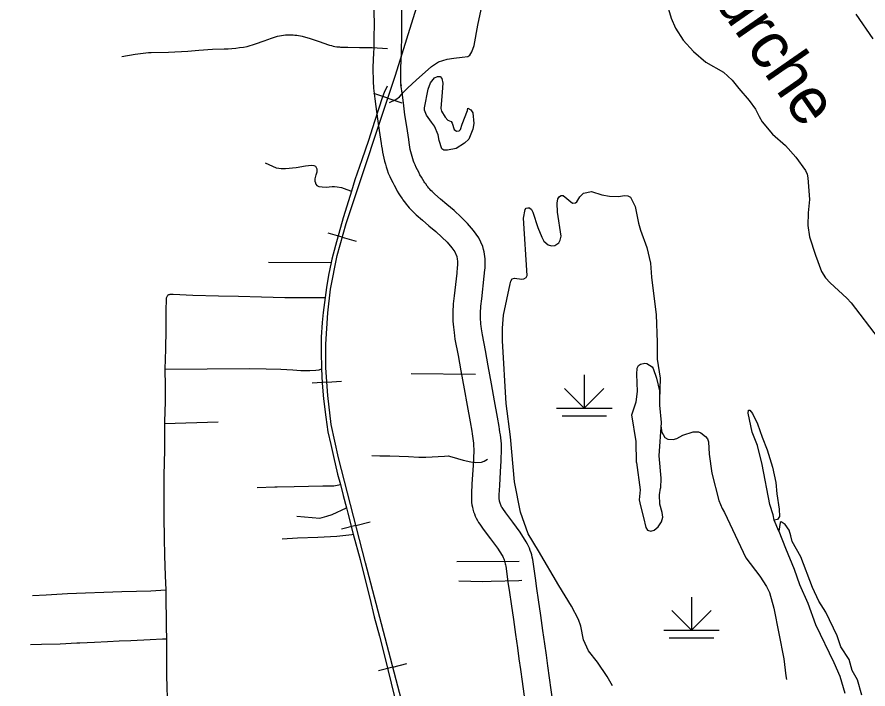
# Model space of a CAD drawing. Extents: x -19 to 366, y -4 to 359.
# Drawn here: x 156.844 to 158.295, y 185.095 to 186.242 of the extents above; entities that cross this region are included whole.
import ezdxf

# ---------------------------------------------------------------- set-up
doc = ezdxf.new("R2010")
doc.units = 0
for name, color, linetype in [('R_Contour Annot', 7, 'Continuous'), ('R_ROW', 7, 'Continuous'), ('R_ROW Annot', 7, 'Continuous'), ('R_Temp Easement', 7, 'Continuous'), ('R_Water Annot', 7, 'Continuous'), ('Sheet Fence', 7, 'Continuous'), ('T_Drafting', 7, 'Continuous'), ('T_Indications', 7, 'Continuous'), ('T_Vehicle Path Lt Major', 7, 'Continuous')]:
    doc.layers.add(name, color=color, linetype=linetype)

msp = doc.modelspace()

# ---------------------------------------------------------------- linework, layer by layer
at = {"layer": 'R_Contour Annot'}
for p, q in [((157.4995, 186.1876), (157.4995, 186.1876)), ((157.4515, 186.1227), (157.4517, 186.1205)), ((157.4986, 186.1268), (157.4988, 186.1247)), ((157.6224, 185.4875), (157.6224, 185.4876)), ((157.6697, 185.4864), (157.6697, 185.4865)), ((157.6812, 185.2773), (157.6812, 185.2772))]:
    msp.add_line(p, q, dxfattribs=at)
for points in [[(157.4475, 186.6184), (157.4474, 186.618), (157.4468, 186.6131), (157.445, 186.5903), (157.4429, 186.5623), (157.4417, 186.5411), (157.441, 186.5315), (157.4407, 186.5244), (157.4405, 186.5175), (157.4405, 186.5106), (157.4405, 186.5033), (157.4409, 186.4957), (157.4417, 186.4806), (157.4459, 186.3902), (157.4485, 186.3426), (157.4497, 186.3192), (157.4503, 186.3061), (157.451, 186.2848), (157.4518, 186.2688), (157.4525, 186.2502), (157.4528, 186.2302), (157.4526, 186.2065), (157.4522, 186.1887)], [(157.4995, 186.1876), (157.4999, 186.2058), (157.5002, 186.2304), (157.4999, 186.2515), (157.4991, 186.2709), (157.4983, 186.2867), (157.4976, 186.3079), (157.497, 186.3215), (157.4958, 186.3451), (157.4932, 186.3927), (157.489, 186.4829), (157.4882, 186.4982), (157.4878, 186.5047), (157.4878, 186.5105), (157.4879, 186.5166), (157.488, 186.5228), (157.4883, 186.5287), (157.489, 186.538), (157.4901, 186.5593), (157.4922, 186.5867), (157.4939, 186.6082), (157.4943, 186.6113), (157.4942, 186.6112)], [(157.4522, 186.1888), (157.452, 186.1807), (157.4509, 186.1561), (157.4512, 186.1298), (157.4515, 186.1227)], [(157.4988, 186.1247), (157.4985, 186.131), (157.4983, 186.1553), (157.4993, 186.1791), (157.4995, 186.1876)], [(157.4517, 186.1205), (157.4542, 186.1019), (157.4559, 186.0891), (157.4586, 186.0683), (157.4617, 186.0481), (157.4649, 186.0261), (157.4655, 186.0214), (157.4663, 186.0162), (157.4672, 186.0111), (157.4682, 186.006), (157.4693, 186.0009), (157.4706, 185.9958), (157.472, 185.9908), (157.4735, 185.9858), (157.4751, 185.9809), (157.477, 185.9753), (157.4797, 185.9695), (157.482, 185.9645), (157.4845, 185.9594), (157.487, 185.9545), (157.4897, 185.9497), (157.4924, 185.9448), (157.4952, 185.9401), (157.4983, 185.9351), (157.5005, 185.9318), (157.5021, 185.9295), (157.5064, 185.9238)], [(157.5436, 185.9531), (157.5408, 185.9568), (157.5396, 185.9586), (157.5381, 185.9607), (157.5358, 185.9645), (157.5334, 185.9686), (157.5311, 185.9726), (157.5289, 185.9767), (157.5267, 185.9809), (157.5246, 185.985), (157.5227, 185.9893), (157.5211, 185.9928), (157.52, 185.996), (157.5187, 185.9999), (157.5175, 186.0038), (157.5164, 186.0078), (157.5154, 186.0118), (157.5145, 186.0158), (157.5137, 186.0198), (157.513, 186.0239), (157.5124, 186.0279), (157.5118, 186.0325), (157.5085, 186.0551), (157.5055, 186.0749), (157.5029, 186.0953), (157.5011, 186.1083), (157.4986, 186.1268)], [(157.6697, 185.4865), (157.67, 185.5025), (157.6699, 185.5129), (157.6694, 185.5184), (157.6689, 185.5234), (157.6683, 185.5283), (157.6676, 185.5333), (157.6668, 185.5382), (157.666, 185.5427), (157.6633, 185.5589), (157.6582, 185.5867), (157.6532, 185.6156), (157.6473, 185.6463), (157.6427, 185.6723), (157.6375, 185.6994), (157.6362, 185.7096), (157.6356, 185.7139), (157.6351, 185.7177), (157.6348, 185.7214), (157.6345, 185.7251), (157.6344, 185.7289), (157.6343, 185.7327), (157.6343, 185.7364), (157.6345, 185.7402), (157.6347, 185.744), (157.6351, 185.7479), (157.6364, 185.7608), (157.6408, 185.7996), (157.6417, 185.81), (157.6421, 185.8133), (157.6424, 185.8172), (157.6425, 185.8212), (157.6424, 185.8252), (157.6422, 185.8291), (157.6418, 185.8331), (157.6413, 185.837), (157.6406, 185.8409), (157.6397, 185.8448), (157.6383, 185.8501), (157.6315, 185.8651), (157.6224, 185.8774), (157.612, 185.8896), (157.6014, 185.9002), (157.5895, 185.9114), (157.5767, 185.9218), (157.5661, 185.9311), (157.5565, 185.9392), (157.5518, 185.9438), (157.5498, 185.9458), (157.548, 185.9478), (157.5462, 185.9499), (157.5445, 185.952), (157.5436, 185.9531)], [(157.5064, 185.9238), (157.5076, 185.9222), (157.5102, 185.9192), (157.5128, 185.9162), (157.5154, 185.9133), (157.5182, 185.9104), (157.5245, 185.9043), (157.5352, 185.8952), (157.5461, 185.8856), (157.5583, 185.8757), (157.5684, 185.8662), (157.5772, 185.8574), (157.5853, 185.848), (157.5904, 185.841), (157.5936, 185.8341), (157.5937, 185.8335), (157.5942, 185.8316), (157.5945, 185.8296), (157.5948, 185.8276), (157.595, 185.8257), (157.5951, 185.8236), (157.5951, 185.8216), (157.5951, 185.8196), (157.5949, 185.8175), (157.5946, 185.8149), (157.5937, 185.8045), (157.5893, 185.7658), (157.5879, 185.7523), (157.5875, 185.7475), (157.5872, 185.7426), (157.587, 185.7376), (157.587, 185.7325), (157.587, 185.7276), (157.5872, 185.7226), (157.5876, 185.7176), (157.588, 185.7126), (157.5887, 185.7076), (157.5893, 185.7032), (157.5907, 185.6919), (157.5962, 185.6637), (157.6007, 185.6377), (157.6066, 185.6071), (157.6116, 185.5784), (157.6167, 185.5508), (157.6194, 185.5345), (157.6202, 185.5301), (157.6208, 185.5262), (157.6214, 185.5222), (157.6219, 185.5182), (157.6223, 185.5142), (157.6226, 185.5107), (157.6227, 185.5026), (157.6224, 185.4875)], [(157.6224, 185.4876), (157.6223, 185.4857), (157.6214, 185.4679), (157.6198, 185.4446), (157.619, 185.4286), (157.6188, 185.4254), (157.6187, 185.4213), (157.6189, 185.4173), (157.6192, 185.4132), (157.6198, 185.4091), (157.6205, 185.4051), (157.6215, 185.4013), (157.6226, 185.3973), (157.624, 185.3934), (157.6255, 185.3897), (157.6272, 185.386), (157.6292, 185.3824), (157.6312, 185.379), (157.6333, 185.3757), (157.6391, 185.3677), (157.6512, 185.3512), (157.6631, 185.3352), (157.6715, 185.3222), (157.6722, 185.3208), (157.6731, 185.3188), (157.674, 185.3167), (157.6748, 185.3148), (157.6755, 185.3127), (157.6761, 185.3106), (157.6767, 185.3085), (157.6771, 185.3064), (157.6775, 185.3043), (157.6812, 185.2773)], [(157.7281, 185.2837), (157.7243, 185.3117), (157.7236, 185.3156), (157.7227, 185.3195), (157.7217, 185.3234), (157.7206, 185.3272), (157.7193, 185.331), (157.7178, 185.3348), (157.7163, 185.3383), (157.7146, 185.3419), (157.7124, 185.346), (157.7022, 185.3621), (157.6893, 185.3794), (157.6774, 185.3956), (157.6723, 185.4026), (157.6713, 185.4042), (157.6704, 185.4057), (157.6696, 185.4072), (157.6689, 185.4087), (157.6682, 185.4103), (157.6677, 185.4118), (157.6672, 185.4134), (157.6668, 185.4151), (157.6665, 185.4167), (157.6663, 185.4183), (157.6662, 185.42), (157.6661, 185.4217), (157.6661, 185.4233), (157.6663, 185.4259), (157.6671, 185.4419), (157.6686, 185.4651), (157.6697, 185.4839), (157.6697, 185.4864)], [(157.7861, 184.9173), (157.7809, 184.9421), (157.7756, 184.9691), (157.7692, 185.0003), (157.7637, 185.0319), (157.7609, 185.0526), (157.758, 185.0732), (157.7549, 185.0931), (157.7521, 185.1134), (157.7493, 185.1342), (157.7467, 185.1525), (157.7443, 185.1716), (157.7409, 185.1942), (157.7373, 185.2198), (157.7335, 185.2466), (157.7305, 185.2663), (157.7281, 185.2837)], [(157.6812, 185.2772), (157.6836, 185.2595), (157.6866, 185.2397), (157.6904, 185.2132), (157.6941, 185.1874), (157.6974, 185.1651), (157.6998, 185.1462), (157.7024, 185.1277), (157.7052, 185.1071), (157.708, 185.0863), (157.7111, 185.0663), (157.714, 185.0461), (157.7169, 185.0246), (157.7227, 184.9915), (157.7292, 184.9597), (157.7345, 184.9327), (157.7398, 184.9075)]]:
    msp.add_lwpolyline(points, dxfattribs=at)
at = {"layer": 'R_ROW'}
for points in [[(157.0225, 186.1747), (157.0453, 186.1782), (157.0498, 186.1791), (157.0544, 186.1798), (157.059, 186.1804), (157.0635, 186.1809), (157.0681, 186.1812), (157.0727, 186.1814), (157.1018, 186.1819), (157.1347, 186.1838), (157.154, 186.1851), (157.177, 186.1871), (157.1972, 186.1875), (157.2037, 186.1878), (157.2102, 186.1883), (157.2167, 186.1889), (157.2232, 186.1897), (157.2297, 186.1906), (157.2361, 186.1916), (157.2502, 186.1958), (157.2654, 186.2011), (157.2775, 186.2056), (157.2809, 186.2069), (157.2843, 186.2079), (157.2878, 186.2089), (157.2913, 186.2097), (157.2948, 186.2103), (157.2983, 186.2109), (157.3019, 186.2112), (157.3054, 186.2115), (157.3085, 186.2115), (157.3117, 186.2114), (157.3148, 186.2113), (157.3178, 186.211), (157.3209, 186.2107), (157.324, 186.2102), (157.3271, 186.2097), (157.3301, 186.2091), (157.3435, 186.2054), (157.3588, 186.2002), (157.3748, 186.1945), (157.3769, 186.1939), (157.3799, 186.193), (157.3829, 186.1923), (157.3859, 186.1917), (157.3892, 186.1912), (157.3913, 186.1909), (157.3935, 186.1907), (157.3957, 186.1906), (157.3979, 186.1905), (157.4078, 186.1903), (157.4277, 186.1897), (157.4497, 186.1896), (157.4759, 186.1882)], [(157.4751, 186.1237), (157.4702, 186.1132), (157.4674, 186.1058), (157.4603, 186.0848), (157.4534, 186.0636), (157.4431, 186.0313), (157.4319, 185.9978), (157.42, 185.9637), (157.4143, 185.9447)], [(157.4143, 185.9447), (157.4092, 185.928), (157.4001, 185.899), (157.3867, 185.8518), (157.3809, 185.8287), (157.3796, 185.8225)], [(157.3796, 185.8225), (157.3752, 185.8013), (157.3718, 185.7799), (157.3692, 185.7632)], [(157.1008, 185.7666), (157.1001, 185.7659), (157.0995, 185.765), (157.0989, 185.7641), (157.0985, 185.7631), (157.0982, 185.7621), (157.098, 185.761), (157.098, 185.7599), (157.0975, 185.7409), (157.0973, 185.7086), (157.0966, 185.6749), (157.0958, 185.6404)], [(157.1008, 185.7666), (157.1017, 185.7673), (157.1026, 185.7679), (157.1036, 185.7683), (157.1046, 185.7686), (157.1057, 185.7688), (157.1099, 185.7689), (157.1433, 185.7672), (157.1874, 185.7659), (157.2212, 185.7655), (157.2606, 185.764), (157.3006, 185.7631), (157.334, 185.7628), (157.3552, 185.7628), (157.3643, 185.763), (157.3692, 185.7632)], [(157.3692, 185.7632), (157.3657, 185.7371), (157.3642, 185.7204), (157.3627, 185.6953), (157.3623, 185.6708), (157.363, 185.6409)], [(157.0958, 185.6404), (157.2404, 185.6416), (157.2689, 185.641), (157.2939, 185.6406), (157.3142, 185.6395), (157.3278, 185.6384), (157.3433, 185.6386), (157.3533, 185.6387), (157.3591, 185.6397), (157.363, 185.6409)], [(157.0958, 185.6404), (157.0958, 185.6386), (157.0961, 185.6141), (157.0963, 185.5855), (157.0954, 185.5507), (157.0954, 185.5477)], [(157.363, 185.6409), (157.3643, 185.6169), (157.3665, 185.5902), (157.3702, 185.5585), (157.374, 185.5339), (157.3787, 185.5122), (157.3834, 185.4913), (157.3906, 185.4611), (157.3953, 185.4435)], [(157.0954, 185.5477), (157.095, 185.5031), (157.0943, 185.4589), (157.0941, 185.42), (157.0941, 185.388), (157.0945, 185.3519), (157.0953, 185.3226), (157.0961, 185.2877), (157.0972, 185.2637)], [(157.4489, 185.493), (157.4626, 185.4926), (157.4797, 185.4929), (157.5116, 185.4914), (157.529, 185.4904), (157.5412, 185.4905), (157.573, 185.4922), (157.5789, 185.4924), (157.5852, 185.4911), (157.605, 185.4855), (157.6178, 185.4823), (157.6263, 185.4811), (157.636, 185.4816), (157.6404, 185.4833), (157.6461, 185.487)], [(157.2532, 185.4384), (157.2835, 185.4395), (157.2876, 185.4395), (157.3165, 185.4402), (157.3408, 185.4406), (157.3654, 185.4413), (157.3842, 185.4417), (157.3953, 185.4435)], [(157.3953, 185.4435), (157.3998, 185.4249), (157.4056, 185.404)], [(157.321, 185.3899), (157.3601, 185.3864), (157.3724, 185.3894), (157.3814, 185.3926), (157.4056, 185.404)], [(157.4056, 185.404), (157.4081, 185.395), (157.4172, 185.3591)], [(157.2961, 185.3508), (157.3219, 185.3525), (157.357, 185.3539), (157.3892, 185.3557), (157.4148, 185.3585), (157.4172, 185.3591)], [(157.4172, 185.3591), (157.429, 185.3155), (157.4378, 185.2811), (157.4455, 185.2497), (157.4531, 185.218), (157.462, 185.1848), (157.4711, 185.1488), (157.487, 185.0835), (157.4956, 185.0526), (157.5045, 185.0164), (157.5156, 184.9754), (157.5239, 184.9427), (157.5318, 184.9117), (157.5361, 184.8933), (157.5374, 184.8862)], [(157.7001, 185.3121), (157.594, 185.3116)], [(156.8702, 185.2543), (156.893, 185.2555), (156.9294, 185.2575), (157.0225, 185.2608), (157.0472, 185.2616), (157.0721, 185.2621), (157.0972, 185.2637)], [(157.0972, 185.2637), (157.0972, 185.26), (157.098, 185.2003), (157.0984, 185.1803)], [(156.8665, 185.1703), (156.8854, 185.1711), (156.9174, 185.1717), (156.9458, 185.1735), (156.9506, 185.1736), (156.976, 185.1746), (156.9978, 185.1759), (157.0179, 185.1769), (157.0379, 185.1774), (157.071, 185.1791), (157.0916, 185.1802), (157.0984, 185.1803)], [(157.0984, 185.1803), (157.0988, 185.1489), (157.0988, 185.1185), (157.0992, 185.0963), (157.0995, 185.0807), (157.1003, 185.0542), (157.1003, 185.0475)]]:
    msp.add_lwpolyline(points, dxfattribs=at)
at = {"layer": 'R_ROW Annot'}
for points in [[(157.3525, 185.9603), (157.3525, 185.9654), (157.354, 185.9723), (157.3556, 185.9777), (157.3559, 185.9822), (157.3536, 185.9867), (157.3508, 185.9875), (157.3457, 185.9883), (157.3355, 185.987), (157.3198, 185.9843), (157.3017, 185.9827), (157.2943, 185.9827), (157.2862, 185.9836), (157.2799, 185.9867), (157.2676, 185.9923)], [(157.3525, 185.9603), (157.3536, 185.9562), (157.3549, 185.9543), (157.3587, 185.9526), (157.3642, 185.9517), (157.3712, 185.9515), (157.3811, 185.9525), (157.3853, 185.9527), (157.3895, 185.9522), (157.3969, 185.9506), (157.406, 185.9474), (157.4143, 185.9447)], [(157.2725, 185.8235), (157.3796, 185.8225)], [(157.626, 185.6317), (157.5162, 185.6326)], [(157.0954, 185.5477), (157.1869, 185.5505)], [(157.5976, 185.279), (157.6382, 185.278), (157.6525, 185.2786), (157.7, 185.2796), (157.7046, 185.2805)]]:
    msp.add_lwpolyline(points, dxfattribs=at)
at = {"layer": 'R_Temp Easement'}
for points in [[(157.9553, 186.2554), (157.9594, 186.2401), (157.9668, 186.2228), (157.9802, 186.2022), (157.9978, 186.1828), (158.0189, 186.165), (158.0492, 186.1475), (158.0637, 186.1343), (158.075, 186.1197), (158.0929, 186.0996), (158.1037, 186.0848), (158.1096, 186.0719), (158.1151, 186.0627), (158.1323, 186.0416), (158.1549, 186.0225), (158.1722, 186.0028), (158.1888, 185.9798), (158.1916, 185.9734), (158.193, 185.9673), (158.1955, 185.9303), (158.1934, 185.9075), (158.1931, 185.886), (158.1958, 185.8665), (158.2061, 185.835), (158.216, 185.8073), (158.2231, 185.7965)], [(158.3041, 186.2044), (158.2751, 186.2469)], [(157.5505, 186.0626), (157.5422, 186.0742), (157.5388, 186.0829), (157.5386, 186.0869), (157.5453, 186.1187), (157.549, 186.1296), (157.5556, 186.138), (157.5611, 186.1405), (157.5655, 186.1401), (157.5686, 186.1369), (157.5702, 186.1292), (157.5687, 186.1134), (157.5665, 186.0856), (157.5679, 186.0811), (157.5742, 186.0707), (157.5788, 186.0659), (157.584, 186.0636), (157.5861, 186.0606), (157.5894, 186.0496), (157.5931, 186.0467), (157.5982, 186.0473), (157.6002, 186.05), (157.6032, 186.0592), (157.6122, 186.0824)], [(157.6122, 186.0824), (157.6129, 186.086), (157.6181, 186.0835), (157.621, 186.0782), (157.6231, 186.06), (157.6214, 186.0505), (157.6142, 186.0333), (157.6072, 186.0266), (157.5928, 186.0172), (157.5779, 186.0146), (157.572, 186.0143), (157.5681, 186.017), (157.5639, 186.031), (157.5621, 186.0407), (157.5556, 186.0553), (157.5505, 186.0626)], [(158.2231, 185.7965), (158.2312, 185.7879), (158.2595, 185.7619), (158.2669, 185.7539), (158.3131, 185.6934)], [(157.9003, 185.4815), (157.8997, 185.517), (157.8925, 185.5624), (157.9, 185.5848), (157.9024, 185.6027), (157.9008, 185.6323), (157.9016, 185.6422), (157.9041, 185.6466), (157.9073, 185.649), (157.9148, 185.6511), (157.9184, 185.6504), (157.9271, 185.6447), (157.9292, 185.6419), (157.9349, 185.6253), (157.9399, 185.6035), (157.9397, 185.5792), (157.9426, 185.5493), (157.9386, 185.4926), (157.9419, 185.4547), (157.9415, 185.4372)], [(158.1356, 185.3826), (158.1337, 185.3917), (158.1278, 185.4098), (158.1149, 185.4777), (158.1072, 185.5104), (158.0976, 185.5331), (158.0908, 185.5657), (158.0917, 185.5704), (158.0936, 185.5705), (158.0983, 185.5647), (158.1068, 185.547), (158.115, 185.5244), (158.1235, 185.5029), (158.1326, 185.4733), (158.1383, 185.447), (158.1397, 185.4275), (158.1442, 185.4018), (158.1445, 185.389), (158.141, 185.3837), (158.1356, 185.3826)], [(157.9003, 185.4815), (157.9065, 185.4345), (157.9053, 185.4176), (157.9073, 185.407), (157.9124, 185.3876), (157.9166, 185.37), (157.9195, 185.3659), (157.9247, 185.3643), (157.9309, 185.3657), (157.9374, 185.3712), (157.9431, 185.3801), (157.9452, 185.3881), (157.9445, 185.3957), (157.9405, 185.41), (157.94, 185.426), (157.9415, 185.4372)], [(158.1434, 185.3641), (158.1356, 185.3826)], [(158.285, 185.0842), (158.2777, 185.1099), (158.2686, 185.1259), (158.2633, 185.1449), (158.2491, 185.1666), (158.2427, 185.1853), (158.2236, 185.2257), (158.2118, 185.2446), (158.2009, 185.2681), (158.181, 185.3203), (158.1662, 185.3466), (158.1637, 185.3562), (158.161, 185.366), (158.1542, 185.3752), (158.1471, 185.3798), (158.1454, 185.379), (158.1434, 185.3641), (158.155, 185.3351), (158.1697, 185.2994), (158.1788, 185.2732), (158.1927, 185.2412), (158.206, 185.2048), (158.2372, 185.14), (158.2472, 185.1163), (158.2562, 185.0872)]]:
    msp.add_lwpolyline(points, dxfattribs=at)
at = {"layer": 'R_Water Annot'}
for p, q in [((157.4763, 186.1033), (157.4525, 186.1112)), ((157.4763, 186.1033), (157.5, 186.0954)), ((157.3983, 185.8658), (157.3742, 185.8726)), ((157.3983, 185.8658), (157.4224, 185.8589)), ((157.3723, 185.6185), (157.3474, 185.6166)), ((157.3723, 185.6185), (157.3973, 185.6204)), ((157.4215, 185.3739), (157.4458, 185.3801)), ((157.4215, 185.3739), (157.3973, 185.3677)), ((157.4846, 185.132), (157.5088, 185.1383)), ((157.4846, 185.132), (157.4604, 185.1256))]:
    msp.add_line(p, q, dxfattribs=at)
msp.add_lwpolyline([(157.9664, 183.2693), (157.8908, 183.5618), (157.8202, 183.8398), (157.7467, 184.122), (157.6705, 184.414), (157.5938, 184.708), (157.5176, 185.0061), (157.4379, 185.3099), (157.3921, 185.4891), (157.3797, 185.5463), (157.3741, 185.5957), (157.3705, 185.6431), (157.3705, 185.6833), (157.3741, 185.7368), (157.3782, 185.777), (157.3895, 185.8346), (157.4049, 185.8892), (157.4893, 186.1426), (157.5475, 186.329)], dxfattribs=at)
msp.add_lwpolyline([(157.9664, 183.2693), (157.8908, 183.5618), (157.8202, 183.8398), (157.7467, 184.122), (157.6705, 184.414), (157.5938, 184.708), (157.5176, 185.0061), (157.4379, 185.3099), (157.3921, 185.4891), (157.3797, 185.5463), (157.3741, 185.5957), (157.3705, 185.6431), (157.3705, 185.6833), (157.3741, 185.7368), (157.3782, 185.777), (157.3895, 185.8346), (157.4049, 185.8892), (157.4893, 186.1426), (157.5475, 186.329)], dxfattribs=at)
at = {"layer": 'Sheet Fence'}
for points in [[(0, 180.8999), (7.1228, 180.9044), (14.2457, 180.9176), (21.3685, 180.9397), (28.4912, 180.9706), (35.614, 181.0103), (42.7366, 181.0589), (49.8592, 181.1163), (56.9818, 181.1825), (64.1042, 181.2575), (71.2266, 181.3414), (78.3488, 181.4341), (85.4709, 181.5357), (92.5929, 181.646), (99.7147, 181.7652), (106.8364, 181.8933), (113.9579, 182.0301), (121.0793, 182.1758), (128.2005, 182.3303), (135.3214, 182.4936), (142.4422, 182.6658), (149.5627, 182.8468), (156.683, 183.0366), (163.8031, 183.2352), (170.9229, 183.4427), (178.0425, 183.659), (185.1617, 183.8841), (192.2807, 184.1181), (199.3994, 184.3608), (206.5178, 184.6124), (213.6359, 184.8728), (220.7537, 185.1421), (227.8711, 185.4201), (234.9881, 185.707), (242.1048, 186.0027), (249.2212, 186.3073), (256.3371, 186.6206), (263.4526, 186.9428), (270.5678, 187.2738), (277.6825, 187.6136), (284.7968, 187.9622), (291.9107, 188.3197), (299.0241, 188.6859), (306.1371, 189.061), (313.2495, 189.4449), (320.3615, 189.8377), (327.4731, 190.2392), (334.5841, 190.6495), (341.6946, 191.0687)], [(161.4532, 2.0533), (161.2336, 10.6702), (161.0133, 19.2873), (160.7922, 27.9044), (160.5704, 36.5217), (160.3478, 45.1392), (160.1245, 53.7568), (159.9003, 62.3745), (159.6754, 70.9923), (159.4498, 79.6103), (159.2234, 88.2284), (158.9962, 96.8466), (158.7683, 105.465), (158.5396, 114.0835), (158.3102, 122.7022), (158.08, 131.321), (157.849, 139.9399), (157.6173, 148.559), (157.3849, 157.1782), (157.1517, 165.7975), (156.9177, 174.417), (156.683, 183.0366), (156.511, 189.3363)]]:
    msp.add_spline(points, degree=3, dxfattribs=at)
at = {"layer": 'T_Drafting'}
for p, q in [((157.8114, 185.631), (157.8114, 185.5741)), ((157.8114, 185.5741), (157.7779, 185.6076)), ((157.8114, 185.5741), (157.8449, 185.6076)), ((157.764, 185.5741), (157.8587, 185.5741)), ((157.7735, 185.5612), (157.8492, 185.5612)), ((157.9944, 185.2516), (157.9944, 185.1948)), ((157.9944, 185.1948), (157.9609, 185.2283)), ((157.9944, 185.1948), (158.0279, 185.2283)), ((157.947, 185.1948), (158.0417, 185.1948)), ((157.9565, 185.1819), (158.0323, 185.1819))]:
    msp.add_line(p, q, dxfattribs=at)
at = {"layer": 'T_Indications'}
msp.add_lwpolyline([(157.4789, 186.0957), (157.4896, 186.1011), (157.4959, 186.1058), (157.5032, 186.1138), (157.5105, 186.1211), (157.5245, 186.1341), (157.5505, 186.1574), (157.5628, 186.1654), (157.5772, 186.1698), (157.5891, 186.1714), (157.6031, 186.1731), (157.6128, 186.1744), (157.6161, 186.1768), (157.6195, 186.1824), (157.6234, 186.1934), (157.6298, 186.2281), (157.637, 186.2624)], dxfattribs=at)
at = {"layer": 'T_Vehicle Path Lt Major'}
for points in [[(157.7657, 185.9087), (157.765, 185.9241), (157.7663, 185.9317), (157.7689, 185.9352), (157.7721, 185.937), (157.7751, 185.9369), (157.7911, 185.9243), (157.7963, 185.9244), (157.7989, 185.9265), (157.804, 185.9348), (157.8101, 185.9409), (157.8235, 185.9438), (157.8415, 185.9383), (157.8542, 185.9359), (157.869, 185.9357), (157.8805, 185.9373), (157.8857, 185.9366), (157.8901, 185.9345), (157.8982, 185.9185), (157.9039, 185.8899), (157.9072, 185.8782), (157.9179, 185.8485), (157.9242, 185.8218), (157.9262, 185.7977), (157.9342, 185.7331), (157.936, 185.6865), (157.9357, 185.6576), (157.9407, 185.6252), (157.9399, 185.588)], [(157.8597, 185.0999), (157.8503, 185.1158), (157.8337, 185.1404), (157.8187, 185.1598), (157.8101, 185.1782), (157.8053, 185.202), (157.8014, 185.2133), (157.7894, 185.2359), (157.7677, 185.2713), (157.7331, 185.3304), (157.7154, 185.3596), (157.7025, 185.3962), (157.6925, 185.4482), (157.6855, 185.5251), (157.678, 185.5818), (157.6719, 185.6888), (157.6718, 185.7108), (157.6736, 185.7327), (157.6849, 185.7865), (157.6862, 185.7907), (157.6886, 185.7946), (157.6925, 185.796), (157.7047, 185.7942), (157.7081, 185.7946), (157.7122, 185.7972), (157.7142, 185.8008), (157.7077, 185.8983), (157.7103, 185.9132), (157.7123, 185.9153), (157.7153, 185.9163), (157.718, 185.916), (157.7214, 185.9132), (157.7238, 185.9087), (157.7323, 185.8823), (157.739, 185.866), (157.7425, 185.8594), (157.7495, 185.8531), (157.7556, 185.8513), (157.7614, 185.8516), (157.7678, 185.8561), (157.7705, 185.8608), (157.7719, 185.8676), (157.7657, 185.9087)], [(157.9424, 185.5417), (157.9431, 185.5343), (157.9488, 185.5241), (157.9542, 185.5212), (157.9629, 185.5205), (157.9691, 185.5223), (157.9798, 185.5277), (157.9969, 185.5338), (158.0062, 185.5338), (158.0104, 185.532), (158.0181, 185.5259), (158.0215, 185.5214), (158.0233, 185.5167), (158.0247, 185.4952), (158.0288, 185.4632), (158.0412, 185.4166), (158.0466, 185.403), (158.0509, 185.3959), (158.0873, 185.3184), (158.1111, 185.2871), (158.1224, 185.2698), (158.1272, 185.2591), (158.1348, 185.2325), (158.1517, 185.1459), (158.1551, 185.1171), (158.1564, 185.111)]]:
    msp.add_lwpolyline(points, dxfattribs=at)

# ---------------------------------------------------------------- texts
at = {"layer": 'R_Temp Easement'}
msp.add_text('Fourche', height=0.08, rotation=304.7954, dxfattribs=at).set_placement((157.9608, 186.3713))

doc.saveas('drawing.dxf')
